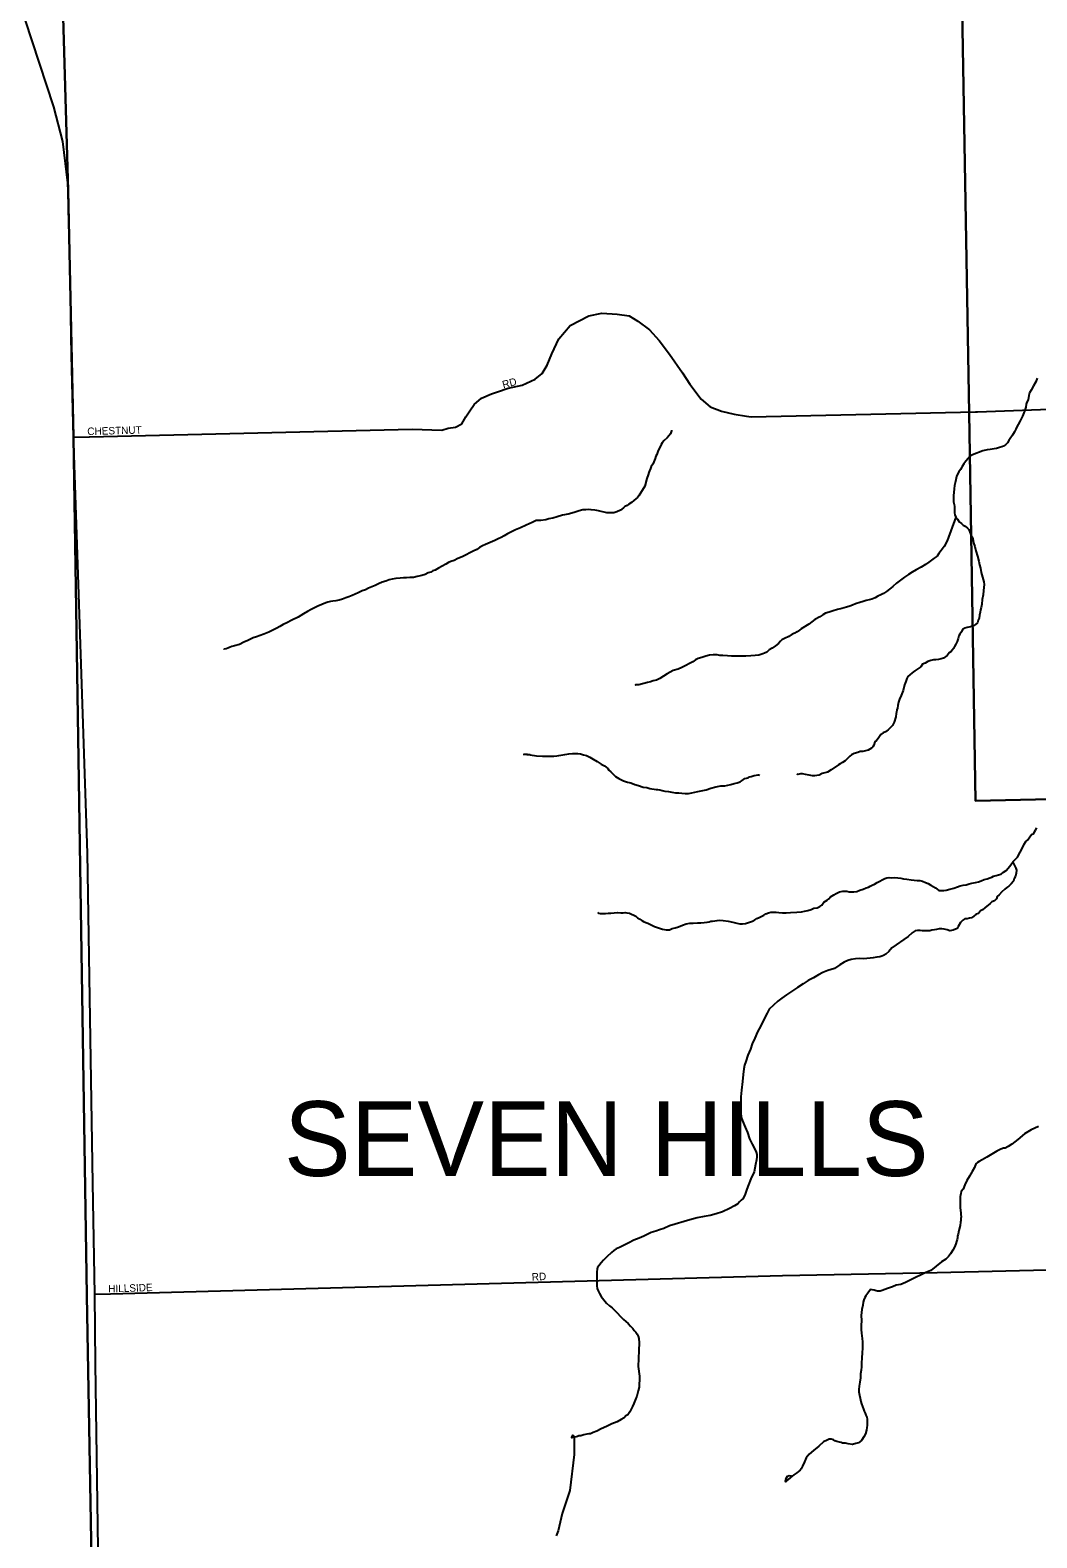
# Model space of a CAD drawing. Extents: x 2010165 to 2382125, y 1060529 to 1407316.
# Drawn here: x 2192000 to 2198733, y 1226564 to 1236646 of the extents above; entities that cross this region are included whole.
import ezdxf

# ---------------------------------------------------------------- set-up
doc = ezdxf.new("R2010")
doc.units = 0
for name, color, linetype in [('GM_X_City_Street', 7, 'Continuous'), ('GM_X_City_Street_Text', 7, 'Continuous'), ('GM_X_Corporation', 7, 'Continuous'), ('GM_X_Corporation_Text', 7, 'Continuous'), ('GM_X_Minor_River', 7, 'Continuous'), ('GM_X_State_Route', 7, 'Continuous')]:
    doc.layers.add(name, color=color, linetype=linetype)

msp = doc.modelspace()

# ---------------------------------------------------------------- linework, layer by layer
at = {"layer": 'GM_X_City_Street'}
for points in [[(2192397, 1233926), (2192397, 1233927), (2194554, 1233978), (2194754, 1233971), (2194796, 1233984), (2194846, 1233991), (2194888, 1234013), (2194915, 1234060), (2194940, 1234100), (2194970, 1234143), (2195019, 1234184), (2195085, 1234213), (2195126, 1234228), (2195196, 1234251), (2195290, 1234272), (2195377, 1234312), (2195425, 1234349), (2195458, 1234405), (2195489, 1234482), (2195537, 1234581), (2195612, 1234672), (2195737, 1234736), (2195824, 1234754), (2195925, 1234747), (2196007, 1234735), (2196065, 1234699), (2196142, 1234643), (2196206, 1234571), (2196277, 1234480), (2196363, 1234355), (2196411, 1234278), (2196488, 1234179), (2196549, 1234128), (2196624, 1234097), (2196708, 1234078), (2196791, 1234065)], [(2198323, 1234094), (2198336, 1234094), (2200560, 1234177), (2200807, 1234181)], [(2196791, 1234065), (2196822, 1234060), (2198323, 1234094)], [(2192291, 1233924), (2192397, 1233926)], [(2192537, 1228196), (2197032, 1228319), (2198067, 1228339), (2198894, 1228358)], [(2192432, 1228193), (2192537, 1228196)]]:
    msp.add_lwpolyline(points, dxfattribs=at)
at = {"layer": 'GM_X_Corporation'}
for points in [[(2185238, 1246468), (2189372, 1246631), (2191993, 1246724), (2192033, 1244404), (2192080, 1241600), (2192254, 1235573), (2192291, 1233924), (2192380, 1228184), (2192492, 1221761), (2188807, 1221708), (2187207, 1221704)], [(2198925, 1231507), (2198323, 1231493), (2198281, 1234084), (2198184, 1239615)]]:
    msp.add_lwpolyline(points, dxfattribs=at)
msp.add_lwpolyline([(2192033, 1244404), (2194967, 1244523), (2195035, 1243442), (2196546, 1243492), (2196574, 1242037), (2198138, 1242084), (2198184, 1239615), (2198281, 1234084), (2198323, 1231493), (2198925, 1231507), (2198940, 1230600), (2198953, 1230183), (2198972, 1229824), (2198980, 1229477), (2198994, 1228483), (2199047, 1225707), (2199060, 1224664), (2199065, 1221867), (2195793, 1221812), (2192492, 1221761), (2192380, 1228184), (2192291, 1233924), (2192254, 1235573), (2192080, 1241600)], close=True, dxfattribs=at)
at = {"layer": 'GM_X_Minor_River'}
for points in [[(2198734, 1234319), (2198725, 1234295), (2198711, 1234267), (2198695, 1234238), (2198683, 1234220), (2198680, 1234202), (2198674, 1234174), (2198666, 1234158), (2198662, 1234144), (2198659, 1234124), (2198651, 1234099), (2198637, 1234065), (2198622, 1234033), (2198608, 1234009), (2198598, 1233994), (2198593, 1233978), (2198583, 1233960), (2198571, 1233938), (2198555, 1233916), (2198546, 1233901), (2198536, 1233887), (2198524, 1233873), (2198510, 1233865), (2198498, 1233859), (2198482, 1233855), (2198464, 1233848), (2198448, 1233846), (2198434, 1233844), (2198420, 1233842), (2198400, 1233839), (2198372, 1233833), (2198302, 1233806), (2198286, 1233798), (2198273, 1233782), (2198257, 1233764), (2198245, 1233745), (2198233, 1233727), (2198223, 1233709), (2198212, 1233693), (2198202, 1233677), (2198196, 1233662), (2198190, 1233640)], [(2196289, 1233970), (2196289, 1233966), (2196282, 1233946), (2196260, 1233920), (2196240, 1233902), (2196228, 1233887), (2196220, 1233875), (2196213, 1233859), (2196205, 1233843), (2196197, 1233829), (2196191, 1233809), (2196185, 1233797), (2196180, 1233781), (2196172, 1233760), (2196164, 1233744), (2196154, 1233728), (2196148, 1233714), (2196143, 1233700), (2196137, 1233688), (2196133, 1233672), (2196125, 1233647), (2196112, 1233597), (2196071, 1233532), (2196061, 1233520), (2196051, 1233512), (2196037, 1233500), (2196021, 1233488), (2196005, 1233477), (2195992, 1233467), (2195978, 1233461), (2195968, 1233451), (2195948, 1233437), (2195924, 1233424), (2195904, 1233418), (2195888, 1233418), (2195872, 1233418), (2195856, 1233419), (2195838, 1233423), (2195818, 1233427), (2195802, 1233431), (2195790, 1233433), (2195777, 1233437), (2195753, 1233438), (2195737, 1233440), (2195717, 1233438), (2195697, 1233438), (2195673, 1233431), (2195639, 1233421), (2195599, 1233410), (2195561, 1233402), (2195525, 1233391), (2195496, 1233383), (2195470, 1233379), (2195448, 1233372), (2195416, 1233368), (2195404, 1233368), (2195385, 1233366), (2195358, 1233353), (2195318, 1233335), (2195280, 1233318), (2195246, 1233304), (2195214, 1233289), (2195192, 1233277), (2195170, 1233265), (2195150, 1233254), (2195131, 1233244), (2195109, 1233234), (2195045, 1233207), (2195025, 1233197), (2195005, 1233186), (2194987, 1233174), (2194963, 1233162), (2194941, 1233150), (2194916, 1233137), (2194890, 1233125), (2194860, 1233112), (2194836, 1233100), (2194814, 1233092), (2194798, 1233086), (2194780, 1233075), (2194756, 1233061), (2194732, 1233049), (2194708, 1233036), (2194694, 1233030), (2194679, 1233022), (2194661, 1233016), (2194641, 1233007), (2194619, 1232999), (2194589, 1232993), (2194563, 1232986), (2194539, 1232986), (2194517, 1232984), (2194497, 1232984), (2194475, 1232981), (2194445, 1232979), (2194421, 1232975), (2194401, 1232970), (2194379, 1232962), (2194355, 1232954), (2194331, 1232943), (2194307, 1232933)], [(2198190, 1233640), (2198187, 1233620), (2198183, 1233600), (2198179, 1233578), (2198177, 1233554), (2198176, 1233534), (2198176, 1233510), (2198176, 1233492), (2198179, 1233474), (2198181, 1233460), (2198183, 1233446), (2198183, 1233434), (2198183, 1233418), (2198185, 1233405), (2198192, 1233390), (2198202, 1233376), (2198214, 1233358), (2198228, 1233346), (2198241, 1233336), (2198253, 1233330), (2198269, 1233316), (2198277, 1233306), (2198285, 1233290), (2198292, 1233272), (2198298, 1233258), (2198304, 1233246), (2198310, 1233218), (2198319, 1233194), (2198325, 1233164), (2198336, 1233128), (2198344, 1233094), (2198350, 1233070), (2198355, 1233048), (2198361, 1233020), (2198378, 1232956), (2198380, 1232940), (2198379, 1232918), (2198377, 1232900), (2198373, 1232870), (2198368, 1232838), (2198364, 1232808), (2198360, 1232786), (2198357, 1232769), (2198353, 1232753), (2198349, 1232733), (2198347, 1232715), (2198341, 1232701), (2198336, 1232683), (2198322, 1232671), (2198308, 1232663), (2198288, 1232656), (2198266, 1232652), (2198250, 1232648), (2198236, 1232638), (2198228, 1232623), (2198218, 1232607), (2198211, 1232595), (2198207, 1232579), (2198199, 1232557), (2198191, 1232541), (2198183, 1232525), (2198176, 1232512), (2198168, 1232502), (2198160, 1232492), (2198148, 1232484), (2198132, 1232464), (2198108, 1232447), (2198092, 1232441), (2198076, 1232437), (2198058, 1232435), (2198042, 1232435), (2198024, 1232430), (2198004, 1232424), (2197985, 1232412), (2197969, 1232406), (2197957, 1232389), (2197943, 1232379), (2197917, 1232361), (2197899, 1232349), (2197883, 1232336), (2197871, 1232324), (2197864, 1232310), (2197856, 1232290), (2197848, 1232268), (2197839, 1232231), (2197825, 1232197), (2197815, 1232173), (2197808, 1232153), (2197804, 1232131), (2197800, 1232113), (2197796, 1232101), (2197795, 1232086), (2197793, 1232076), (2197789, 1232054), (2197779, 1232018), (2197768, 1231996), (2197756, 1231986), (2197738, 1231967), (2197720, 1231955), (2197704, 1231947), (2197690, 1231935)], [(2198192, 1233390), (2198134, 1233230), (2198114, 1233194), (2198093, 1233166), (2198077, 1233147), (2198065, 1233129), (2198047, 1233115), (2198029, 1233101), (2198011, 1233088), (2197988, 1233072), (2197958, 1233054), (2197926, 1233037), (2197900, 1233021), (2197874, 1233006), (2197848, 1232988), (2197821, 1232968), (2197795, 1232947), (2197769, 1232925), (2197747, 1232909), (2197727, 1232892), (2197708, 1232880), (2197690, 1232870), (2197670, 1232860), (2197652, 1232849), (2197630, 1232841), (2197612, 1232837), (2197592, 1232832), (2197572, 1232826), (2197548, 1232818), (2197520, 1232810), (2197500, 1232801), (2197482, 1232795), (2197460, 1232787), (2197428, 1232778), (2197400, 1232772), (2197370, 1232764), (2197344, 1232755), (2197320, 1232747), (2197301, 1232737), (2197281, 1232724), (2197249, 1232706), (2197227, 1232690), (2197207, 1232673), (2197157, 1232643), (2197146, 1232634), (2197130, 1232622), (2197114, 1232614), (2197096, 1232608), (2197074, 1232591), (2197044, 1232579), (2197028, 1232569), (2197018, 1232561), (2197006, 1232544), (2196985, 1232528), (2196963, 1232514), (2196943, 1232502), (2196927, 1232487), (2196911, 1232479), (2196901, 1232475), (2196873, 1232467), (2196849, 1232464), (2196819, 1232462), (2196787, 1232460), (2196761, 1232459), (2196739, 1232459), (2196717, 1232459), (2196691, 1232460), (2196663, 1232462), (2196633, 1232464), (2196613, 1232465), (2196595, 1232469), (2196568, 1232469), (2196544, 1232467), (2196520, 1232460), (2196493, 1232452), (2196467, 1232444), (2196449, 1232435), (2196431, 1232423), (2196409, 1232411), (2196385, 1232397), (2196359, 1232384), (2196333, 1232374), (2196301, 1232363), (2196281, 1232353), (2196260, 1232341), (2196236, 1232326), (2196212, 1232310), (2196188, 1232300), (2196166, 1232294), (2196150, 1232289), (2196130, 1232283), (2196070, 1232268), (2196052, 1232268), (2196048, 1232268), (2196050, 1232268)], [(2194307, 1232933), (2194285, 1232923), (2194263, 1232915), (2194243, 1232904), (2194221, 1232896), (2194193, 1232884), (2194173, 1232875), (2194154, 1232865), (2194132, 1232857), (2194112, 1232849), (2194090, 1232840), (2194066, 1232834), (2194044, 1232830), (2194024, 1232827), (2194008, 1232825), (2193992, 1232821), (2193978, 1232817), (2193924, 1232794), (2193902, 1232784), (2193880, 1232773), (2193856, 1232759), (2193828, 1232743), (2193793, 1232720), (2193751, 1232700), (2193717, 1232683), (2193693, 1232671), (2193669, 1232659), (2193651, 1232648), (2193627, 1232636), (2193596, 1232620), (2193564, 1232607), (2193538, 1232599), (2193514, 1232590), (2193492, 1232582), (2193474, 1232574), (2193456, 1232564), (2193430, 1232553), (2193400, 1232539), (2193366, 1232530), (2193350, 1232524), (2193338, 1232520), (2193322, 1232514), (2193312, 1232510), (2193298, 1232506), (2193298, 1232506), (2193298, 1232508)], [(2197690, 1231935), (2197677, 1231917), (2197659, 1231892), (2197649, 1231886), (2197643, 1231864), (2197635, 1231854), (2197627, 1231844), (2197604, 1231831), (2197586, 1231827), (2197568, 1231823), (2197552, 1231823), (2197536, 1231816), (2197510, 1231808), (2197494, 1231800), (2197482, 1231792), (2197468, 1231778), (2197450, 1231761), (2197432, 1231749), (2197418, 1231739), (2197406, 1231733), (2197357, 1231700), (2197333, 1231684), (2197297, 1231675), (2197277, 1231665), (2197261, 1231661), (2197249, 1231659), (2197233, 1231660), (2197209, 1231664), (2197185, 1231668), (2197165, 1231672), (2197153, 1231673), (2197135, 1231669), (2197127, 1231671)], [(2195297, 1231805), (2195345, 1231800), (2195309, 1231804), (2195345, 1231800), (2195387, 1231794), (2195427, 1231791), (2195459, 1231791), (2195483, 1231792), (2195503, 1231792), (2195523, 1231794), (2195535, 1231796), (2195549, 1231798), (2195577, 1231803), (2195603, 1231807), (2195627, 1231809), (2195645, 1231810), (2195663, 1231808), (2195681, 1231806), (2195700, 1231800), (2195722, 1231795), (2195744, 1231785), (2195766, 1231771), (2195792, 1231755), (2195819, 1231738), (2195841, 1231726), (2195853, 1231718), (2195863, 1231708), (2195871, 1231698), (2195884, 1231686), (2195898, 1231674), (2195916, 1231656), (2195938, 1231641), (2195969, 1231627), (2195995, 1231617), (2196017, 1231612), (2196045, 1231602), (2196069, 1231594), (2196099, 1231584), (2196124, 1231581), (2196144, 1231575), (2196186, 1231569), (2196198, 1231568), (2196212, 1231566), (2196228, 1231562), (2196244, 1231558), (2196270, 1231554), (2196292, 1231551), (2196316, 1231547), (2196339, 1231545), (2196359, 1231543), (2196381, 1231542), (2196403, 1231542), (2196425, 1231546), (2196445, 1231550), (2196465, 1231555), (2196487, 1231559), (2196521, 1231567), (2196553, 1231578), (2196587, 1231586), (2196619, 1231593), (2196647, 1231593), (2196667, 1231597), (2196687, 1231602), (2196709, 1231608), (2196729, 1231614), (2196748, 1231620), (2196762, 1231629), (2196780, 1231643), (2196802, 1231647), (2196812, 1231653), (2196822, 1231655), (2196842, 1231662), (2196856, 1231664), (2196868, 1231666), (2196872, 1231666), (2196878, 1231662)], [(2197632, 1230929), (2197646, 1230935), (2197664, 1230947), (2197716, 1230974), (2197730, 1230978), (2197744, 1230980), (2197760, 1230978), (2197780, 1230979), (2197802, 1230977), (2197824, 1230975), (2197842, 1230971), (2197864, 1230968), (2197892, 1230964), (2197912, 1230962), (2197932, 1230960), (2197950, 1230959), (2197968, 1230955), (2197987, 1230947), (2198007, 1230939), (2198023, 1230929), (2198039, 1230920), (2198055, 1230910), (2198067, 1230902), (2198077, 1230894), (2198096, 1230892), (2198110, 1230892), (2198126, 1230895), (2198150, 1230901), (2198178, 1230909), (2198201, 1230918), (2198221, 1230924), (2198241, 1230928), (2198261, 1230932), (2198279, 1230937), (2198297, 1230941), (2198323, 1230947), (2198343, 1230951), (2198361, 1230958), (2198381, 1230966), (2198401, 1230972), (2198419, 1230978), (2198431, 1230983), (2198443, 1230989), (2198461, 1230993), (2198477, 1230997), (2198493, 1231003), (2198509, 1231016), (2198527, 1231026), (2198541, 1231042), (2198558, 1231064), (2198574, 1231087), (2198592, 1231105), (2198604, 1231117), (2198639, 1231182), (2198649, 1231202), (2198658, 1231220), (2198670, 1231230), (2198698, 1231267), (2198712, 1231275), (2198718, 1231285), (2198723, 1231297), (2198733, 1231311)], [(2198572, 1231083), (2198592, 1231043), (2198596, 1231029), (2198594, 1231009), (2198590, 1230989), (2198582, 1230973), (2198576, 1230956), (2198560, 1230938), (2198546, 1230922), (2198532, 1230914), (2198519, 1230902), (2198499, 1230883), (2198481, 1230865), (2198467, 1230853), (2198463, 1230837), (2198449, 1230823), (2198431, 1230817), (2198421, 1230807), (2198385, 1230778), (2198369, 1230764), (2198356, 1230756), (2198342, 1230740), (2198328, 1230735), (2198312, 1230721), (2198296, 1230711), (2198282, 1230707), (2198266, 1230703), (2198252, 1230703), (2198238, 1230694), (2198222, 1230680), (2198206, 1230652), (2198200, 1230638), (2198174, 1230628), (2198150, 1230623), (2198134, 1230629), (2198112, 1230635), (2198098, 1230637), (2198080, 1230637), (2198062, 1230633), (2198048, 1230629), (2198030, 1230628), (2198016, 1230624), (2197998, 1230624), (2197984, 1230624), (2197968, 1230624), (2197952, 1230626), (2197934, 1230626), (2197918, 1230623), (2197898, 1230609), (2197872, 1230585)], [(2195795, 1230746), (2195802, 1230742), (2195812, 1230740), (2195834, 1230740), (2195848, 1230739), (2195866, 1230741), (2195884, 1230741), (2195907, 1230743), (2195929, 1230746), (2195951, 1230744), (2195967, 1230744), (2195979, 1230746), (2195991, 1230744), (2196009, 1230741), (2196021, 1230735), (2196037, 1230727), (2196051, 1230721), (2196063, 1230711), (2196077, 1230701), (2196092, 1230693), (2196102, 1230686), (2196118, 1230678), (2196132, 1230674), (2196150, 1230666), (2196176, 1230652), (2196203, 1230643), (2196229, 1230635), (2196253, 1230631), (2196275, 1230631), (2196293, 1230638), (2196313, 1230644), (2196337, 1230650), (2196363, 1230661), (2196387, 1230671), (2196413, 1230675), (2196435, 1230675), (2196463, 1230676), (2196485, 1230676), (2196507, 1230678), (2196527, 1230681), (2196541, 1230683), (2196553, 1230687), (2196563, 1230689), (2196579, 1230691), (2196595, 1230693), (2196613, 1230694), (2196635, 1230692), (2196669, 1230688), (2196699, 1230681), (2196727, 1230675), (2196747, 1230671), (2196765, 1230671), (2196784, 1230672), (2196831, 1230688), (2196847, 1230697), (2196861, 1230705), (2196875, 1230713), (2196893, 1230721), (2196907, 1230729), (2196921, 1230738), (2196937, 1230744), (2196953, 1230748), (2196971, 1230748), (2196989, 1230748), (2197007, 1230747), (2197031, 1230743), (2197057, 1230743), (2197085, 1230746), (2197127, 1230748), (2197159, 1230750), (2197179, 1230755), (2197191, 1230757), (2197201, 1230759), (2197223, 1230767), (2197241, 1230774), (2197263, 1230778), (2197281, 1230786), (2197295, 1230794), (2197309, 1230814), (2197331, 1230829), (2197341, 1230837), (2197352, 1230851), (2197374, 1230865), (2197390, 1230874), (2197414, 1230884), (2197436, 1230888), (2197450, 1230888), (2197462, 1230889), (2197478, 1230885), (2197492, 1230883), (2197508, 1230883), (2197528, 1230887), (2197550, 1230896), (2197572, 1230902), (2197592, 1230910), (2197606, 1230916), (2197618, 1230923), (2197632, 1230929)], [(2197872, 1230585), (2197762, 1230509), (2197743, 1230486), (2197723, 1230467), (2197708, 1230459), (2197696, 1230455), (2197682, 1230450), (2197662, 1230448), (2197638, 1230443), (2197618, 1230441), (2197596, 1230438), (2197572, 1230437), (2197546, 1230439), (2197520, 1230436), (2197492, 1230431), (2197468, 1230425), (2197444, 1230414), (2197416, 1230395), (2197379, 1230372), (2197335, 1230357), (2197302, 1230344), (2197272, 1230329), (2197238, 1230308), (2197203, 1230291), (2197169, 1230270), (2197132, 1230245), (2197092, 1230218), (2197059, 1230195), (2197027, 1230172), (2197000, 1230153), (2196943, 1230100), (2196930, 1230073), (2196909, 1230034), (2196886, 1229988), (2196865, 1229947), (2196846, 1229906), (2196829, 1229868), (2196818, 1229831), (2196801, 1229791), (2196786, 1229750), (2196777, 1229726), (2196773, 1229700), (2196768, 1229663), (2196764, 1229615), (2196757, 1229559), (2196752, 1229514), (2196753, 1229476), (2196754, 1229440), (2196753, 1229406), (2196756, 1229378), (2196765, 1229352), (2196782, 1229310), (2196797, 1229274), (2196812, 1229233), (2196829, 1229197), (2196844, 1229167), (2196855, 1229143), (2196859, 1229128), (2196861, 1229112), (2196858, 1229091), (2196851, 1229061), (2196842, 1229011), (2196819, 1228966), (2196804, 1228925), (2196793, 1228895), (2196782, 1228862), (2196769, 1228834), (2196755, 1228822), (2196745, 1228811), (2196732, 1228799), (2196710, 1228784), (2196678, 1228767), (2196631, 1228744), (2196589, 1228731), (2196549, 1228720), (2196507, 1228713), (2196461, 1228705), (2196412, 1228692), (2196276, 1228650), (2196239, 1228633), (2196209, 1228625), (2196185, 1228616), (2196153, 1228607), (2196131, 1228594), (2196104, 1228582), (2196074, 1228569), (2196038, 1228556), (2196003, 1228537), (2195969, 1228520), (2195941, 1228507), (2195920, 1228496), (2195904, 1228486), (2195888, 1228472), (2195857, 1228443), (2195835, 1228422), (2195820, 1228403), (2195804, 1228383), (2195795, 1228373), (2195793, 1228361), (2195789, 1228344), (2195790, 1228322)], [(2198743, 1229316), (2198695, 1229292), (2198650, 1229265)], [(2198650, 1229265), (2198605, 1229228), (2198566, 1229196), (2198540, 1229182), (2198520, 1229171), (2198510, 1229171), (2198492, 1229164), (2198465, 1229150), (2198431, 1229131), (2198398, 1229110), (2198368, 1229091), (2198348, 1229080), (2198336, 1229074), (2198325, 1229066), (2198315, 1229041), (2198300, 1229013), (2198283, 1228982), (2198265, 1228954), (2198250, 1228925), (2198239, 1228897), (2198227, 1228880), (2198224, 1228868), (2198222, 1228856), (2198220, 1228846), (2198219, 1228826), (2198219, 1228810), (2198220, 1228794), (2198220, 1228774), (2198223, 1228754), (2198225, 1228738), (2198225, 1228726), (2198226, 1228712), (2198224, 1228700), (2198225, 1228686), (2198223, 1228675), (2198219, 1228653), (2198210, 1228619), (2198207, 1228595), (2198203, 1228581), (2198202, 1228570), (2198200, 1228560), (2198196, 1228546), (2198191, 1228530), (2198183, 1228508), (2198170, 1228487), (2198156, 1228463), (2198141, 1228446), (2198123, 1228428), (2198094, 1228409), (2198060, 1228380), (2198023, 1228353), (2197991, 1228338), (2197890, 1228289), (2197855, 1228272), (2197823, 1228259), (2197793, 1228255), (2197767, 1228244), (2197733, 1228231), (2197716, 1228224), (2197698, 1228218), (2197686, 1228214), (2197668, 1228215), (2197658, 1228217), (2197644, 1228220), (2197631, 1228222), (2197621, 1228224), (2197602, 1228201), (2197590, 1228183), (2197583, 1228171), (2197575, 1228156), (2197571, 1228140), (2197568, 1228120), (2197563, 1228092), (2197558, 1228052), (2197559, 1228017), (2197558, 1227985), (2197558, 1227957), (2197561, 1227933), (2197563, 1227915), (2197564, 1227897), (2197567, 1227875), (2197567, 1227851), (2197566, 1227829), (2197564, 1227805), (2197562, 1227763), (2197560, 1227738), (2197561, 1227724), (2197559, 1227708), (2197558, 1227686), (2197554, 1227662), (2197553, 1227634), (2197548, 1227606), (2197544, 1227579), (2197543, 1227557), (2197543, 1227541), (2197555, 1227477), (2197560, 1227461), (2197566, 1227443), (2197573, 1227425), (2197579, 1227412), (2197585, 1227398)], [(2195790, 1228322), (2195791, 1228294), (2195789, 1228268), (2195790, 1228250), (2195792, 1228232), (2195799, 1228216), (2195807, 1228198), (2195820, 1228179), (2195836, 1228155), (2195855, 1228133), (2195874, 1228116), (2195892, 1228102), (2195909, 1228087), (2195927, 1228069), (2195948, 1228045), (2195968, 1228024), (2195999, 1227997), (2196016, 1227979), (2196030, 1227965), (2196040, 1227951), (2196051, 1227940), (2196059, 1227926), (2196066, 1227914), (2196070, 1227898), (2196073, 1227868), (2196070, 1227818), (2196068, 1227763), (2196067, 1227711), (2196075, 1227645), (2196076, 1227619), (2196074, 1227595), (2196073, 1227573), (2196067, 1227547), (2196058, 1227512), (2196047, 1227484), (2196038, 1227463), (2196028, 1227443), (2196011, 1227406), (2195998, 1227386), (2195984, 1227380), (2195972, 1227367), (2195952, 1227355), (2195925, 1227340), (2195891, 1227327), (2195855, 1227310), (2195820, 1227293), (2195790, 1227278), (2195766, 1227268), (2195748, 1227261), (2195736, 1227259), (2195724, 1227258), (2195704, 1227254), (2195684, 1227247), (2195670, 1227247), (2195661, 1227243), (2195651, 1227240), (2195635, 1227238), (2195623, 1227234), (2195623, 1227234), (2195623, 1227236), (2195630, 1227250), (2195639, 1227236), (2195639, 1227216), (2195638, 1227122), (2195610, 1226882), (2195558, 1226728), (2195531, 1226611), (2195518, 1226578)], [(2197585, 1227398), (2197590, 1227384), (2197596, 1227372), (2197599, 1227358), (2197599, 1227342), (2197599, 1227330), (2197598, 1227316), (2197596, 1227302), (2197594, 1227285), (2197587, 1227261), (2197576, 1227239), (2197560, 1227216), (2197541, 1227200), (2197523, 1227195), (2197499, 1227189), (2197471, 1227194), (2197452, 1227197), (2197434, 1227197), (2197424, 1227201), (2197412, 1227204), (2197396, 1227208), (2197382, 1227214), (2197372, 1227219), (2197357, 1227225), (2197343, 1227225), (2197330, 1227218), (2197306, 1227206), (2197275, 1227177), (2197239, 1227148), (2197210, 1227123), (2197190, 1227100), (2197179, 1227072), (2197166, 1227043), (2197156, 1227027), (2197149, 1227017), (2197139, 1227008), (2197127, 1227000), (2197107, 1226986), (2197086, 1226967), (2197068, 1226952), (2197054, 1226938), (2197052, 1226946), (2197065, 1226978), (2197054, 1226960), (2197065, 1226978), (2197077, 1226981), (2197093, 1226979)]]:
    msp.add_lwpolyline(points, dxfattribs=at)
at = {"layer": 'GM_X_State_Route'}
for points in [[(2192261, 1235296), (2192260, 1235353), (2192255, 1235569), (2192252, 1235625), (2192218, 1235902), (2192158, 1236134), (2191968, 1236717), (2191871, 1237035)], [(2192293, 1233871), (2192291, 1233924), (2192277, 1234473), (2192268, 1234998), (2192261, 1235290), (2192261, 1235296)], [(2192419, 1228936), (2192383, 1231142), (2192293, 1233871)], [(2192438, 1227729), (2192432, 1228193), (2192419, 1228936)], [(2192461, 1226028), (2192438, 1227729)]]:
    msp.add_lwpolyline(points, dxfattribs=at)

# ---------------------------------------------------------------- texts
at = {"layer": 'GM_X_City_Street_Text'}
for s, rotation, p in [('RD', 14.7452, (2195165, 1234250)), ('CHESTNUT', 1.5717, (2192383, 1233938)), ('RD', 3.011, (2195356, 1228284)), ('HILLSIDE', 1.8518, (2192523, 1228205))]:
    msp.add_text(s, height=50, rotation=rotation, dxfattribs=at).set_placement(p)
at = {"layer": 'GM_X_Corporation_Text'}
msp.add_text('SEVEN HILLS', height=500, rotation=0, dxfattribs=at).set_placement((2193698, 1228984))

doc.saveas('drawing.dxf')
